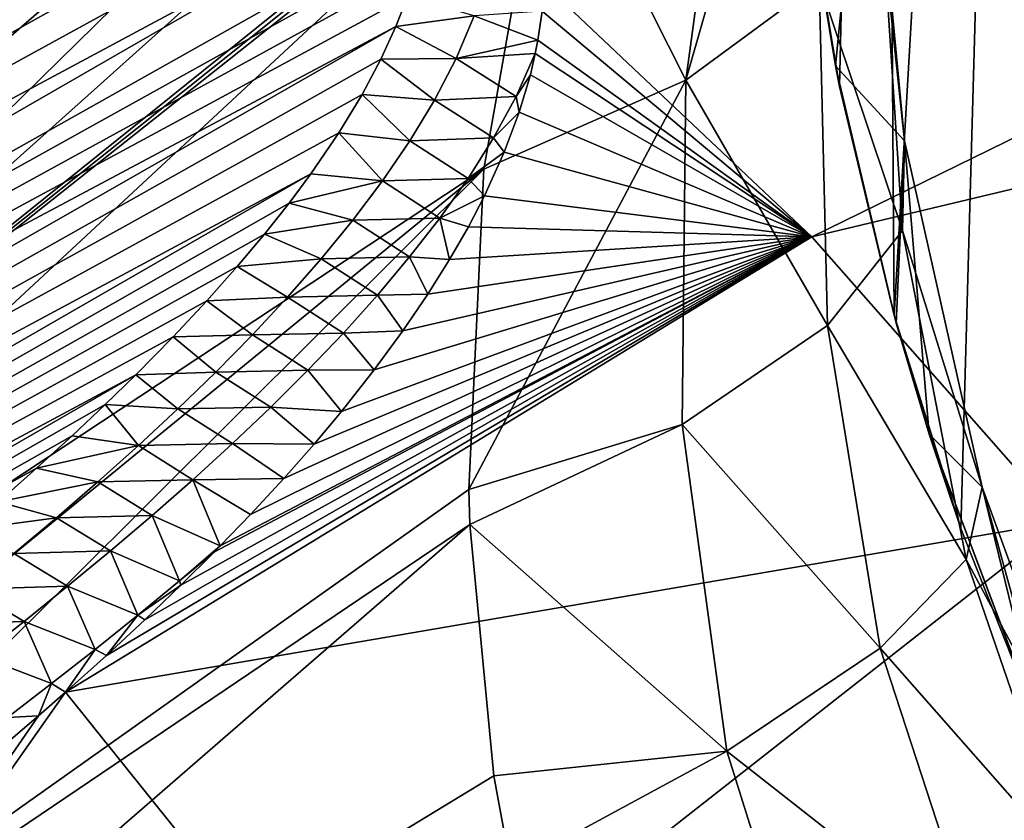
# Model space of a CAD drawing. Header units: metres. Extents: x -80 to 80, y -455 to 95.
# Tile 508 of 656: x -39.28 to -32.64, y -10.86 to -5.46. Entities that reach past the tile are written whole.
import ezdxf

# ---------------------------------------------------------------- set-up
doc = ezdxf.new("R2010")
doc.units = ezdxf.units.M
doc.layers.add('solid_501010_K', color=7, linetype='CONTINUOUS')

msp = doc.modelspace()

# ---------------------------------------------------------------- linework, layer by layer
at = {"layer": 'solid_501010_K'}
for points in [[(-33.3866, -7.452712), (-33.479107, 5.932249), (-32.439949, 8.872076)], [(-33.3866, -7.452712), (-32.439949, 8.872076), (-32.935448, -8.892132)], [(-32.935448, -8.892132), (-32.439949, 8.872076), (-32.401215, -10.244882)], [(-30.931725, 6.192307, 15.405349), (-42.721516, -5.825587, 31.096735), (-42.2677, -5.112173, 31.990219)], [(-30.931725, 6.192307, 15.405349), (-31.336575, 5.606028, 15.22973), (-42.721516, -5.825587, 31.096735)], [(-34.036171, -4.214298), (-33.479107, 5.932249), (-33.75346, -5.910916)], [(-33.75346, -5.910916), (-33.479107, 5.932249), (-33.3866, -7.452712)], [(-31.336575, 5.606028, 15.22973), (-31.777325, 4.934143, 15.067667), (-42.721516, -5.825587, 31.096735)], [(-31.777325, 4.934143, 15.067667), (-43.099506, -6.617564, 30.234695), (-42.721516, -5.825587, 31.096735)], [(-31.777325, 4.934143, 15.067667), (-32.251465, 4.16945, 14.923133), (-43.099506, -6.617564, 30.234695)], [(-32.251465, 4.16945, 14.923133), (-32.752285, 3.309125, 14.799564), (-43.099506, -6.617564, 30.234695)], [(-32.752285, 3.309125, 14.799564), (-43.398449, -7.481346, 29.411453), (-43.099506, -6.617564, 30.234695)], [(-32.752285, 3.309125, 14.799564), (-33.26746, 2.35896, 14.700418), (-43.398449, -7.481346, 29.411453)], [(-33.26746, 2.35896, 14.700418), (-33.610004, 1.683766, 14.648479), (-43.398449, -7.481346, 29.411453)], [(-33.610004, 1.683766, 14.648479), (-33.945282, 0.982864, 14.607884), (-43.398449, -7.481346, 29.411453)], [(-33.945282, 0.982864, 14.607884), (-43.615788, -8.409564, 28.634035), (-43.398449, -7.481346, 29.411453)], [(-33.945282, 0.982864, 14.607884), (-34.266743, 0.266294, 14.577978), (-43.615788, -8.409564, 28.634035)], [(-34.266743, 0.266294, 14.577978), (-34.568687, -0.456044, 14.557051), (-43.615788, -8.409564, 28.634035)], [(-34.568687, -0.456044, 14.557051), (-43.74968, -9.394299, 27.909069), (-43.615788, -8.409564, 28.634035)], [(-34.568687, -0.456044, 14.557051), (-34.847618, -1.176594, 14.543846), (-43.74968, -9.394299, 27.909069)], [(-34.847618, -1.176594, 14.543846), (-35.100746, -1.887701, 14.536868), (-43.74968, -9.394299, 27.909069)], [(-35.100746, -1.887701, 14.536868), (-43.798973, -10.427151, 27.242741), (-43.74968, -9.394299, 27.909069)], [(-35.100746, -1.887701, 14.536868), (-35.428917, -2.924902, 14.533602), (-43.798973, -10.427151, 27.242741)], [(-61.102448, -14.846929, 73.955666), (-39.077335, -2.502664, 51.177929), (-39.48307, -2.42689, 51.220482)], [(-61.102448, -14.846929, 73.955666), (-38.729176, -2.583993, 51.169731), (-39.077335, -2.502664, 51.177929)], [(-61.102448, -14.846929, 73.955666), (-38.426712, -2.669578, 51.188686), (-38.729176, -2.583993, 51.169731)], [(-61.102448, -14.846929, 73.955666), (-60.295376, -15.406535, 74.506691), (-38.426712, -2.669578, 51.188686)], [(-60.295376, -15.406535, 74.506691), (-38.161972, -2.758654, 51.230053), (-38.426712, -2.669578, 51.188686)], [(-60.295376, -15.406535, 74.506691), (-37.927631, -2.851346, 51.290871), (-38.161972, -2.758654, 51.230053)], [(-60.295376, -15.406535, 74.506691), (-37.718143, -2.947813, 51.369133), (-37.927631, -2.851346, 51.290871)], [(-60.295376, -15.406535, 74.506691), (-37.529579, -3.048785, 51.464355), (-37.718143, -2.947813, 51.369133)], [(-35.428917, -2.924902, 14.533602), (-35.694252, -3.91194, 14.535182), (-43.798973, -10.427151, 27.242741)], [(-60.295376, -15.406535, 74.506691), (-37.358257, -3.155543, 51.577198), (-37.529579, -3.048785, 51.464355)], [(-60.295376, -15.406535, 74.506691), (-59.436855, -15.88633, 75.055412), (-37.358257, -3.155543, 51.577198)], [(-59.436855, -15.88633, 75.055412), (-37.201843, -3.269385, 51.708977), (-37.358257, -3.155543, 51.577198)], [(-34.789619, -5.867105, 11.845095), (-34.465611, -3.465154, 11.806353), (-34.007889, -3.133461, 10.374412)], [(-33.891533, -5.203202, 8.969726), (-34.789619, -5.867105, 11.845095), (-34.007889, -3.133461, 10.374412)], [(-59.436855, -15.88633, 75.055412), (-37.059025, -3.392315, 51.862545), (-37.201843, -3.269385, 51.708977)], [(-59.436855, -15.88633, 75.055412), (-36.928921, -3.526658, 52.04166), (-37.059025, -3.392315, 51.862545)], [(-34.789619, -5.867105, 11.845095), (-35.720837, -4.021896, 14.535437), (-34.465611, -3.465154, 11.806353)], [(-59.436855, -15.88633, 75.055412), (-36.812321, -3.674937, 52.251049), (-36.928921, -3.526658, 52.04166)], [(-59.436855, -15.88633, 75.055412), (-36.710827, -3.84071, 52.497551), (-36.812321, -3.674937, 52.251049)], [(-34.030403, -4.257269, 0.090475), (-33.781487, -5.769876, 0.079223), (-33.583244, -3.750559, 3.003894)], [(-33.781487, -5.769876, 0.079223), (-33.316483, -6.27722, 3.064299), (-33.583244, -3.750559, 3.003894)], [(-33.316483, -6.27722, 3.064299), (-33.48571, -4.491454, 5.996596), (-33.583244, -3.750559, 3.003894)], [(-59.436855, -15.88633, 75.055412), (-58.527695, -16.285311, 75.601021), (-36.710827, -3.84071, 52.497551)], [(-58.527695, -16.285311, 75.601021), (-36.627396, -4.027927, 52.789352), (-36.710827, -3.84071, 52.497551)], [(-35.694252, -3.91194, 14.535182), (-35.707695, -3.967217, 14.53532), (-43.798973, -10.427151, 27.242741)], [(-35.707695, -3.967217, 14.53532), (-35.720837, -4.021896, 14.535437), (-43.798973, -10.427151, 27.242741)], [(-58.527695, -16.285311, 75.601021), (-36.566914, -4.241848, 53.137604), (-36.627396, -4.027927, 52.789352)], [(-35.720837, -4.021896, 14.535437), (-43.763248, -11.499307, 26.640736), (-43.798973, -10.427151, 27.242741)], [(-35.720837, -4.021896, 14.535437), (-36.15361, -6.467058, 14.546319), (-43.763248, -11.499307, 26.640736)], [(-34.789619, -5.867105, 11.845095), (-36.15361, -6.467058, 14.546319), (-35.720837, -4.021896, 14.535437)], [(-58.527695, -16.285311, 75.601021), (-36.53635, -4.4887, 53.556076), (-36.566914, -4.241848, 53.137604)], [(-34.036171, -4.214298), (-33.75346, -5.910916), (-34.030403, -4.257269, 0.090475)], [(-33.75346, -5.910916), (-33.781487, -5.769876, 0.079223), (-34.030403, -4.257269, 0.090475)], [(-58.527695, -16.285311, 75.601021), (-57.568356, -16.601776, 76.14241), (-36.53635, -4.4887, 53.556076)], [(-57.568356, -16.601776, 76.14241), (-36.546291, -4.776435, 54.062752), (-36.53635, -4.4887, 53.556076)], [(-33.32972, -6.880466, 6.08532), (-33.891533, -5.203202, 8.969726), (-33.48571, -4.491454, 5.996596)], [(-33.316483, -6.27722, 3.064299), (-33.32972, -6.880466, 6.08532), (-33.48571, -4.491454, 5.996596)], [(-35.7453, -5.217746, 54.46085), (-33.940468, -6.924067, 55.317589), (-29.244442, -4.621037, 46.212742)], [(-33.940468, -6.924067, 55.317589), (-28.29775, -5.579163, 46.618885), (-29.244442, -4.621037, 46.212742)], [(-57.568356, -16.601776, 76.14241), (-36.570438, -4.938062, 54.355034), (-36.546291, -4.776435, 54.062752)], [(-57.568356, -16.601776, 76.14241), (-36.610184, -5.112968, 54.676815), (-36.570438, -4.938062, 54.355034)], [(-57.568356, -16.601776, 76.14241), (-36.667953, -5.302089, 55.030556), (-36.610184, -5.112968, 54.676815)], [(-35.759396, -5.401727, 54.7878), (-33.940468, -6.924067, 55.317589), (-35.7453, -5.217746, 54.46085)], [(-33.834309, -7.523343, 9.055024), (-34.789619, -5.867105, 11.845095), (-33.891533, -5.203202, 8.969726)], [(-33.32972, -6.880466, 6.08532), (-33.834309, -7.523343, 9.055024), (-33.891533, -5.203202, 8.969726)], [(-57.568356, -16.601776, 76.14241), (-36.745964, -5.506328, 55.418686), (-36.667953, -5.302089, 55.030556)], [(-36.218666, -5.433715, 55.16642), (-36.667953, -5.302089, 55.030556), (-36.745964, -5.506328, 55.418686)], [(-36.218666, -5.433715, 55.16642), (-36.745964, -5.506328, 55.418686), (-36.33952, -5.721449, 55.732193)], [(-36.218666, -5.433715, 55.16642), (-36.33952, -5.721449, 55.732193), (-35.787922, -5.597531, 55.141285)], [(-36.218666, -5.433715, 55.16642), (-35.787922, -5.597531, 55.141285), (-35.759396, -5.401727, 54.7878)], [(-35.759396, -5.401727, 54.7878), (-35.787922, -5.597531, 55.141285), (-33.940468, -6.924067, 55.317589)], [(-57.568356, -16.601776, 76.14241), (-56.558983, -16.83334, 76.678123), (-36.745964, -5.506328, 55.418686)], [(-56.558983, -16.83334, 76.678123), (-36.846687, -5.726767, 55.844002), (-36.745964, -5.506328, 55.418686)], [(-36.33952, -5.721449, 55.732193), (-36.745964, -5.506328, 55.418686), (-36.846687, -5.726767, 55.844002)], [(-36.33952, -5.721449, 55.732193), (-35.805634, -5.687554, 55.305744), (-35.787922, -5.597531, 55.141285)], [(-35.787922, -5.597531, 55.141285), (-35.805634, -5.687554, 55.305744), (-33.940468, -6.924067, 55.317589)], [(-33.940468, -6.924067, 55.317589), (-32.251476, -8.844115, 55.916664), (-28.29775, -5.579163, 46.618885)], [(-36.33952, -5.721449, 55.732193), (-35.934856, -5.977518, 55.892784), (-35.805634, -5.687554, 55.305744)], [(-35.934856, -5.977518, 55.892784), (-35.839077, -5.831191, 55.570023), (-35.805634, -5.687554, 55.305744)], [(-35.805634, -5.687554, 55.305744), (-35.839077, -5.831191, 55.570023), (-33.940468, -6.924067, 55.317589)], [(-56.558983, -16.83334, 76.678123), (-36.973759, -5.964989, 56.31028), (-36.846687, -5.726767, 55.844002)], [(-36.485279, -6.002266, 56.294502), (-36.846687, -5.726767, 55.844002), (-36.973759, -5.964989, 56.31028)], [(-36.33952, -5.721449, 55.732193), (-36.846687, -5.726767, 55.844002), (-36.485279, -6.002266, 56.294502)], [(-36.33952, -5.721449, 55.732193), (-36.485279, -6.002266, 56.294502), (-35.934856, -5.977518, 55.892784)], [(-33.371769, -7.506367, 0.071072), (-33.316483, -6.27722, 3.064299), (-33.781487, -5.769876, 0.079223)], [(-33.3866, -7.452712), (-33.371769, -7.506367, 0.071072), (-33.781487, -5.769876, 0.079223)], [(-33.75346, -5.910916), (-33.3866, -7.452712), (-33.781487, -5.769876, 0.079223)], [(-35.934856, -5.977518, 55.892784), (-35.913837, -6.082733, 56.039528), (-35.839077, -5.831191, 55.570023)], [(-35.839077, -5.831191, 55.570023), (-35.913837, -6.082733, 56.039528), (-33.940468, -6.924067, 55.317589)], [(-34.789619, -5.867105, 11.845095), (-36.254925, -8.629725, 14.543391), (-36.15361, -6.467058, 14.546319)], [(-34.816525, -8.189458, 11.898114), (-36.254925, -8.629725, 14.543391), (-34.789619, -5.867105, 11.845095)], [(-33.834309, -7.523343, 9.055024), (-34.816525, -8.189458, 11.898114), (-34.789619, -5.867105, 11.845095)], [(-56.558983, -16.83334, 76.678123), (-37.130375, -6.222306, 56.820812), (-36.973759, -5.964989, 56.31028)], [(-36.651871, -6.277136, 56.853207), (-36.973759, -5.964989, 56.31028), (-37.130375, -6.222306, 56.820812)], [(-36.485279, -6.002266, 56.294502), (-36.973759, -5.964989, 56.31028), (-36.651871, -6.277136, 56.853207)], [(-36.485279, -6.002266, 56.294502), (-36.651871, -6.277136, 56.853207), (-36.087238, -6.257202, 56.469067)], [(-36.485279, -6.002266, 56.294502), (-36.087238, -6.257202, 56.469067), (-35.934856, -5.977518, 55.892784)], [(-36.087238, -6.257202, 56.469067), (-35.913837, -6.082733, 56.039528), (-35.934856, -5.977518, 55.892784)], [(-36.087238, -6.257202, 56.469067), (-36.015728, -6.35416, 56.554474), (-35.913837, -6.082733, 56.039528)], [(-35.913837, -6.082733, 56.039528), (-36.015728, -6.35416, 56.554474), (-33.940468, -6.924067, 55.317589)], [(-56.558983, -16.83334, 76.678123), (-37.319778, -6.500027, 57.378914), (-37.130375, -6.222306, 56.820812)], [(-36.836449, -6.546813, 57.408314), (-37.130375, -6.222306, 56.820812), (-37.319778, -6.500027, 57.378914)], [(-36.651871, -6.277136, 56.853207), (-37.130375, -6.222306, 56.820812), (-36.836449, -6.546813, 57.408314)], [(-36.651871, -6.277136, 56.853207), (-36.836449, -6.546813, 57.408314), (-36.259529, -6.530282, 57.039612)], [(-36.651871, -6.277136, 56.853207), (-36.259529, -6.530282, 57.039612), (-36.087238, -6.257202, 56.469067)], [(-36.259529, -6.530282, 57.039612), (-36.015728, -6.35416, 56.554474), (-36.087238, -6.257202, 56.469067)], [(-33.371769, -7.506367, 0.071072), (-33.149036, -8.255322, 0.068412), (-33.316483, -6.27722, 3.064299)], [(-32.791485, -8.613048, 3.101142), (-33.32972, -6.880466, 6.08532), (-33.316483, -6.27722, 3.064299)], [(-33.149036, -8.255322, 0.068412), (-32.791485, -8.613048, 3.101142), (-33.316483, -6.27722, 3.064299)], [(-36.259529, -6.530282, 57.039612), (-36.148914, -6.647703, 57.120106), (-36.015728, -6.35416, 56.554474)], [(-36.015728, -6.35416, 56.554474), (-36.148914, -6.647703, 57.120106), (-33.940468, -6.924067, 55.317589)], [(-56.558983, -16.83334, 76.678123), (-55.499535, -16.976917, 77.206276), (-37.319778, -6.500027, 57.378914)], [(-55.499535, -16.976917, 77.206276), (-37.466518, -6.697485, 57.779667), (-37.319778, -6.500027, 57.378914)], [(-36.15361, -6.467058, 14.546319), (-43.642815, -12.601622, 26.108191), (-43.763248, -11.499307, 26.640736)], [(-36.15361, -6.467058, 14.546319), (-43.438698, -13.72469, 25.649647), (-43.642815, -12.601622, 26.108191)], [(-36.15361, -6.467058, 14.546319), (-36.254925, -8.629725, 14.543391), (-43.438698, -13.72469, 25.649647)], [(-36.836449, -6.546813, 57.408314), (-37.319778, -6.500027, 57.378914), (-37.466518, -6.697485, 57.779667)], [(-36.836449, -6.546813, 57.408314), (-37.466518, -6.697485, 57.779667), (-37.036568, -6.81196, 57.959869)], [(-36.836449, -6.546813, 57.408314), (-37.036568, -6.81196, 57.959869), (-36.449017, -6.797706, 57.604851)], [(-36.836449, -6.546813, 57.408314), (-36.449017, -6.797706, 57.604851), (-36.259529, -6.530282, 57.039612)], [(-36.449017, -6.797706, 57.604851), (-36.148914, -6.647703, 57.120106), (-36.259529, -6.530282, 57.039612)], [(-55.499535, -16.976917, 77.206276), (-37.631142, -6.905394, 58.204796), (-37.466518, -6.697485, 57.779667)], [(-37.036568, -6.81196, 57.959869), (-37.466518, -6.697485, 57.779667), (-37.631142, -6.905394, 58.204796)], [(-36.449017, -6.797706, 57.604851), (-36.257214, -6.8568, 57.527817), (-36.148914, -6.647703, 57.120106)], [(-36.148914, -6.647703, 57.120106), (-36.257214, -6.8568, 57.527817), (-33.940468, -6.924067, 55.317589)], [(-37.036568, -6.81196, 57.959869), (-37.631142, -6.905394, 58.204796), (-37.250473, -7.073093, 58.507957)], [(-37.036568, -6.81196, 57.959869), (-37.250473, -7.073093, 58.507957), (-36.653389, -7.060278, 58.165176)], [(-37.036568, -6.81196, 57.959869), (-36.653389, -7.060278, 58.165176), (-36.449017, -6.797706, 57.604851)], [(-36.653389, -7.060278, 58.165176), (-36.384052, -7.0779, 57.963688), (-36.449017, -6.797706, 57.604851)], [(-36.449017, -6.797706, 57.604851), (-36.384052, -7.0779, 57.963688), (-36.257214, -6.8568, 57.527817)], [(-55.499535, -16.976917, 77.206276), (-37.815273, -7.124445, 58.655842), (-37.631142, -6.905394, 58.204796)], [(-37.250473, -7.073093, 58.507957), (-37.631142, -6.905394, 58.204796), (-37.815273, -7.124445, 58.655842)], [(-36.257214, -6.8568, 57.527817), (-36.384052, -7.0779, 57.963688), (-33.940468, -6.924067, 55.317589)], [(-32.900234, -9.101742, 6.135783), (-33.834309, -7.523343, 9.055024), (-33.32972, -6.880466, 6.08532)], [(-32.791485, -8.613048, 3.101142), (-32.900234, -9.101742, 6.135783), (-33.32972, -6.880466, 6.08532)], [(-38.973896, -9.995667, 63.983013), (-32.251476, -8.844115, 55.916664), (-33.940468, -6.924067, 55.317589)], [(-38.69804, -9.747926, 63.459789), (-38.973896, -9.995667, 63.983013), (-33.940468, -6.924067, 55.317589)], [(-38.438641, -9.507654, 62.953072), (-38.69804, -9.747926, 63.459789), (-33.940468, -6.924067, 55.317589)], [(-38.195835, -9.274336, 62.462936), (-38.438641, -9.507654, 62.953072), (-33.940468, -6.924067, 55.317589)], [(-37.968925, -9.048447, 61.989861), (-38.195835, -9.274336, 62.462936), (-33.940468, -6.924067, 55.317589)], [(-37.930489, -9.009432, 61.908237), (-37.968925, -9.048447, 61.989861), (-33.940468, -6.924067, 55.317589)], [(-37.725361, -8.796623, 61.464031), (-37.930489, -9.009432, 61.908237), (-33.940468, -6.924067, 55.317589)], [(-37.502419, -8.55465, 60.961872), (-37.725361, -8.796623, 61.464031), (-33.940468, -6.924067, 55.317589)], [(-37.298141, -8.323185, 60.483204), (-37.502419, -8.55465, 60.961872), (-33.940468, -6.924067, 55.317589)], [(-37.112854, -8.102067, 60.028923), (-37.298141, -8.323185, 60.483204), (-33.940468, -6.924067, 55.317589)], [(-36.891842, -7.82238, 59.457958), (-37.112854, -8.102067, 60.028923), (-33.940468, -6.924067, 55.317589)], [(-36.698845, -7.559503, 58.925915), (-36.891842, -7.82238, 59.457958), (-33.940468, -6.924067, 55.317589)], [(-36.530079, -7.311655, 58.428303), (-36.698845, -7.559503, 58.925915), (-33.940468, -6.924067, 55.317589)], [(-36.384052, -7.0779, 57.963688), (-36.530079, -7.311655, 58.428303), (-33.940468, -6.924067, 55.317589)], [(-37.250473, -7.073093, 58.507957), (-37.815273, -7.124445, 58.655842), (-37.476624, -7.330678, 59.05267)], [(-37.250473, -7.073093, 58.507957), (-37.476624, -7.330678, 59.05267), (-36.871006, -7.318606, 58.720901)], [(-37.250473, -7.073093, 58.507957), (-36.871006, -7.318606, 58.720901), (-36.653389, -7.060278, 58.165176)], [(-36.871006, -7.318606, 58.720901), (-36.530079, -7.311655, 58.428303), (-36.653389, -7.060278, 58.165176)], [(-36.653389, -7.060278, 58.165176), (-36.530079, -7.311655, 58.428303), (-36.384052, -7.0779, 57.963688)], [(-55.499535, -16.976917, 77.206276), (-38.020115, -7.35509, 59.1339), (-37.815273, -7.124445, 58.655842)], [(-37.476624, -7.330678, 59.05267), (-37.815273, -7.124445, 58.655842), (-38.020115, -7.35509, 59.1339)], [(-55.499535, -16.976917, 77.206276), (-38.248028, -7.598368, 59.641136), (-38.020115, -7.35509, 59.1339)], [(-37.713799, -7.585097, 59.59409), (-38.020115, -7.35509, 59.1339), (-38.248028, -7.598368, 59.641136)], [(-37.476624, -7.330678, 59.05267), (-38.020115, -7.35509, 59.1339), (-37.713799, -7.585097, 59.59409)], [(-37.476624, -7.330678, 59.05267), (-37.713799, -7.585097, 59.59409), (-37.100376, -7.573236, 59.272324)], [(-37.476624, -7.330678, 59.05267), (-37.100376, -7.573236, 59.272324), (-36.871006, -7.318606, 58.720901)], [(-37.100376, -7.573236, 59.272324), (-36.698845, -7.559503, 58.925915), (-36.871006, -7.318606, 58.720901)], [(-36.871006, -7.318606, 58.720901), (-36.698845, -7.559503, 58.925915), (-36.530079, -7.311655, 58.428303)], [(-33.3866, -7.452712), (-32.935448, -8.892132), (-33.371769, -7.506367, 0.071072)], [(-37.100376, -7.573236, 59.272324), (-36.891842, -7.82238, 59.457958), (-36.698845, -7.559503, 58.925915)], [(-33.479317, -9.700099, 9.09593), (-34.816525, -8.189458, 11.898114), (-33.834309, -7.523343, 9.055024)], [(-32.900234, -9.101742, 6.135783), (-33.479317, -9.700099, 9.09593), (-33.834309, -7.523343, 9.055024)], [(-32.935448, -8.892132), (-33.149036, -8.255322, 0.068412), (-33.371769, -7.506367, 0.071072)], [(-55.499535, -16.976917, 77.206276), (-38.499992, -7.85461, 60.178402), (-38.248028, -7.598368, 59.641136)], [(-37.961029, -7.836676, 60.132305), (-38.248028, -7.598368, 59.641136), (-38.499992, -7.85461, 60.178402)], [(-37.713799, -7.585097, 59.59409), (-38.248028, -7.598368, 59.641136), (-37.961029, -7.836676, 60.132305)], [(-37.713799, -7.585097, 59.59409), (-37.961029, -7.836676, 60.132305), (-37.340397, -7.824592, 59.819664)], [(-37.713799, -7.585097, 59.59409), (-37.340397, -7.824592, 59.819664), (-37.100376, -7.573236, 59.272324)], [(-37.340397, -7.824592, 59.819664), (-36.891842, -7.82238, 59.457958), (-37.100376, -7.573236, 59.272324)], [(-37.961029, -7.836676, 60.132305), (-37.590111, -8.073048, 60.363129), (-37.340397, -7.824592, 59.819664)], [(-37.590111, -8.073048, 60.363129), (-37.112854, -8.102067, 60.028923), (-37.340397, -7.824592, 59.819664)], [(-37.340397, -7.824592, 59.819664), (-37.112854, -8.102067, 60.028923), (-36.891842, -7.82238, 59.457958)], [(-55.499535, -16.976917, 77.206276), (-54.389812, -17.028744, 77.724503), (-38.499992, -7.85461, 60.178402)], [(-54.389812, -17.028744, 77.724503), (-38.707127, -8.056389, 60.603188), (-38.499992, -7.85461, 60.178402)], [(-38.2174, -8.085717, 60.667404), (-38.499992, -7.85461, 60.178402), (-38.707127, -8.056389, 60.603188)], [(-37.961029, -7.836676, 60.132305), (-38.499992, -7.85461, 60.178402), (-38.2174, -8.085717, 60.667404)], [(-37.961029, -7.836676, 60.132305), (-38.2174, -8.085717, 60.667404), (-37.590111, -8.073048, 60.363129)], [(-54.389812, -17.028744, 77.724503), (-38.929153, -8.266006, 61.046104), (-38.707127, -8.056389, 60.603188)], [(-38.482235, -8.332461, 61.199455), (-38.707127, -8.056389, 60.603188), (-38.929153, -8.266006, 61.046104)], [(-38.2174, -8.085717, 60.667404), (-38.707127, -8.056389, 60.603188), (-38.482235, -8.332461, 61.199455)], [(-38.2174, -8.085717, 60.667404), (-38.482235, -8.332461, 61.199455), (-37.848667, -8.318931, 60.902905)], [(-38.2174, -8.085717, 60.667404), (-37.848667, -8.318931, 60.902905), (-37.590111, -8.073048, 60.363129)], [(-37.848667, -8.318931, 60.902905), (-37.298141, -8.323185, 60.483204), (-37.590111, -8.073048, 60.363129)], [(-37.590111, -8.073048, 60.363129), (-37.298141, -8.323185, 60.483204), (-37.112854, -8.102067, 60.028923)], [(-34.816525, -8.189458, 11.898114), (-36.248058, -8.865856, 14.541443), (-36.254925, -8.629725, 14.543391)], [(-34.513145, -10.393023, 11.908542), (-36.248058, -8.865856, 14.541443), (-34.816525, -8.189458, 11.898114)], [(-33.479317, -9.700099, 9.09593), (-34.513145, -10.393023, 11.908542), (-34.816525, -8.189458, 11.898114)], [(-54.389812, -17.028744, 77.724503), (-39.168804, -8.484643, 61.509319), (-38.929153, -8.266006, 61.046104)], [(-38.482235, -8.332461, 61.199455), (-38.929153, -8.266006, 61.046104), (-39.168804, -8.484643, 61.509319)], [(-32.385181, -10.281408, 0.066544), (-32.791485, -8.613048, 3.101142), (-33.149036, -8.255322, 0.068412)], [(-32.401215, -10.244882), (-32.385181, -10.281408, 0.066544), (-33.149036, -8.255322, 0.068412)], [(-32.935448, -8.892132), (-32.401215, -10.244882), (-33.149036, -8.255322, 0.068412)], [(-38.482235, -8.332461, 61.199455), (-39.168804, -8.484643, 61.509319), (-38.754913, -8.577136, 61.728527)], [(-38.482235, -8.332461, 61.199455), (-38.754913, -8.577136, 61.728527), (-38.11544, -8.562504, 61.439129)], [(-38.482235, -8.332461, 61.199455), (-38.11544, -8.562504, 61.439129), (-37.848667, -8.318931, 60.902905)], [(-38.11544, -8.562504, 61.439129), (-37.502419, -8.55465, 60.961872), (-37.848667, -8.318931, 60.902905)], [(-37.848667, -8.318931, 60.902905), (-37.502419, -8.55465, 60.961872), (-37.298141, -8.323185, 60.483204)], [(-54.389812, -17.028744, 77.724503), (-39.426445, -8.712399, 61.993069), (-39.168804, -8.484643, 61.509319)], [(-38.754913, -8.577136, 61.728527), (-39.168804, -8.484643, 61.509319), (-39.426445, -8.712399, 61.993069)], [(-38.754913, -8.577136, 61.728527), (-38.389812, -8.804016, 61.971939), (-38.11544, -8.562504, 61.439129)], [(-38.389812, -8.804016, 61.971939), (-37.930489, -9.009432, 61.908237), (-38.11544, -8.562504, 61.439129)], [(-38.11544, -8.562504, 61.439129), (-37.725361, -8.796623, 61.464031), (-37.502419, -8.55465, 60.961872)], [(-38.11544, -8.562504, 61.439129), (-37.930489, -9.009432, 61.908237), (-37.725361, -8.796623, 61.464031)], [(-36.254925, -8.629725, 14.543391), (-36.248058, -8.865856, 14.541443), (-43.438698, -13.72469, 25.649647)], [(-38.754913, -8.577136, 61.728527), (-39.426445, -8.712399, 61.993069), (-39.034874, -8.819946, 62.254688)], [(-38.754913, -8.577136, 61.728527), (-39.034874, -8.819946, 62.254688), (-38.389812, -8.804016, 61.971939)], [(-32.003868, -10.775888, 3.108904), (-32.900234, -9.101742, 6.135783), (-32.791485, -8.613048, 3.101142)], [(-32.250416, -10.581046, 0.065747), (-32.003868, -10.775888, 3.108904), (-32.791485, -8.613048, 3.101142)], [(-32.385181, -10.281408, 0.066544), (-32.250416, -10.581046, 0.065747), (-32.791485, -8.613048, 3.101142)], [(-39.034874, -8.819946, 62.254688), (-39.426445, -8.712399, 61.993069), (-39.64542, -8.901107, 62.394798)], [(-39.034874, -8.819946, 62.254688), (-39.64542, -8.901107, 62.394798), (-39.321682, -9.06106, 62.777985)], [(-39.034874, -8.819946, 62.254688), (-39.321682, -9.06106, 62.777985), (-38.671268, -9.043683, 62.501453)], [(-39.034874, -8.819946, 62.254688), (-38.671268, -9.043683, 62.501453), (-38.389812, -8.804016, 61.971939)], [(-38.205917, -9.244539, 62.436489), (-38.389812, -8.804016, 61.971939), (-38.671268, -9.043683, 62.501453)], [(-38.205917, -9.244539, 62.436489), (-37.930489, -9.009432, 61.908237), (-38.389812, -8.804016, 61.971939)], [(-36.248058, -8.865856, 14.541443), (-43.152637, -14.858933, 25.269016), (-43.438698, -13.72469, 25.649647)], [(-36.248058, -8.865856, 14.541443), (-36.084373, -10.560951, 14.516196), (-43.152637, -14.858933, 25.269016)], [(-38.973896, -9.995667, 63.983013), (-36.943478, -12.528748, 64.61602), (-32.251476, -8.844115, 55.916664)], [(-36.943478, -12.528748, 64.61602), (-30.711979, -10.945212, 56.253567), (-32.251476, -8.844115, 55.916664)], [(-34.513145, -10.393023, 11.908542), (-36.084373, -10.560951, 14.516196), (-36.248058, -8.865856, 14.541443)], [(-38.205917, -9.244539, 62.436489), (-37.968925, -9.048447, 61.989861), (-37.930489, -9.009432, 61.908237)], [(-39.321682, -9.06106, 62.777985), (-39.614929, -9.30064, 63.29847), (-38.959396, -9.281685, 63.02776)], [(-39.321682, -9.06106, 62.777985), (-38.959396, -9.281685, 63.02776), (-38.671268, -9.043683, 62.501453)], [(-38.487061, -9.477127, 62.959534), (-38.671268, -9.043683, 62.501453), (-38.959396, -9.281685, 63.02776)], [(-38.205917, -9.244539, 62.436489), (-38.671268, -9.043683, 62.501453), (-38.487061, -9.477127, 62.959534)], [(-38.205917, -9.244539, 62.436489), (-38.195835, -9.274336, 62.462936), (-37.968925, -9.048447, 61.989861)], [(-32.19305, -11.16265, 6.138228), (-33.479317, -9.700099, 9.09593), (-32.900234, -9.101742, 6.135783)], [(-32.003868, -10.775888, 3.108904), (-32.19305, -11.16265, 6.138228), (-32.900234, -9.101742, 6.135783)], [(-39.614929, -9.30064, 63.29847), (-39.253796, -9.518194, 63.550953), (-38.959396, -9.281685, 63.02776)], [(-38.774353, -9.70821, 63.479233), (-38.959396, -9.281685, 63.02776), (-39.253796, -9.518194, 63.550953)], [(-38.487061, -9.477127, 62.959534), (-38.959396, -9.281685, 63.02776), (-38.774353, -9.70821, 63.479233)], [(-38.205917, -9.244539, 62.436489), (-38.487061, -9.477127, 62.959534), (-38.195835, -9.274336, 62.462936)], [(-38.487061, -9.477127, 62.959534), (-38.438641, -9.507654, 62.953072), (-38.195835, -9.274336, 62.462936)], [(-39.614929, -9.30064, 63.29847), (-39.914234, -9.538837, 63.816193), (-39.253796, -9.518194, 63.550953)], [(-38.487061, -9.477127, 62.959534), (-38.774353, -9.70821, 63.479233), (-38.69804, -9.747926, 63.459789)], [(-38.487061, -9.477127, 62.959534), (-38.69804, -9.747926, 63.459789), (-38.438641, -9.507654, 62.953072)], [(-39.914234, -9.538837, 63.816193), (-39.554108, -9.753366, 64.071114), (-39.253796, -9.518194, 63.550953)], [(-39.06744, -9.937956, 63.995705), (-39.253796, -9.518194, 63.550953), (-39.554108, -9.753366, 64.071114)], [(-38.774353, -9.70821, 63.479233), (-39.253796, -9.518194, 63.550953), (-39.06744, -9.937956, 63.995705)], [(-39.06744, -9.937956, 63.995705), (-39.554108, -9.753366, 64.071114), (-39.366043, -10.166499, 64.509026)], [(-38.774353, -9.70821, 63.479233), (-39.06744, -9.937956, 63.995705), (-38.973896, -9.995667, 63.983013)], [(-38.774353, -9.70821, 63.479233), (-38.973896, -9.995667, 63.983013), (-38.69804, -9.747926, 63.459789)], [(-32.820225, -11.726285, 9.078885), (-34.513145, -10.393023, 11.908542), (-33.479317, -9.700099, 9.09593)], [(-32.19305, -11.16265, 6.138228), (-32.820225, -11.726285, 9.078885), (-33.479317, -9.700099, 9.09593)], [(-39.06744, -9.937956, 63.995705), (-39.366043, -10.166499, 64.509026), (-39.157032, -10.155936, 64.322037)], [(-39.06744, -9.937956, 63.995705), (-39.157032, -10.155936, 64.322037), (-38.973896, -9.995667, 63.983013)], [(-42.946224, -15.648831, 72.587395), (-36.943478, -12.528748, 64.61602), (-38.973896, -9.995667, 63.983013)], [(-39.157032, -10.155936, 64.322037), (-42.946224, -15.648831, 72.587395), (-38.973896, -9.995667, 63.983013)], [(-39.157032, -10.155936, 64.322037), (-39.390427, -10.355476, 64.744949), (-42.946224, -15.648831, 72.587395)], [(-39.366043, -10.166499, 64.509026), (-39.390427, -10.355476, 64.744949), (-39.157032, -10.155936, 64.322037)], [(-34.513145, -10.393023, 11.908542), (-35.97073, -11.183585, 14.50225), (-36.084373, -10.560951, 14.516196)], [(-33.86874, -12.452568, 11.860107), (-35.97073, -11.183585, 14.50225), (-34.513145, -10.393023, 11.908542)], [(-32.820225, -11.726285, 9.078885), (-33.86874, -12.452568, 11.860107), (-34.513145, -10.393023, 11.908542)], [(-36.084373, -10.560951, 14.516196), (-35.97073, -11.183585, 14.50225), (-43.152637, -14.858933, 25.269016)]]:
    msp.add_3dface(points, dxfattribs=at)

doc.saveas('drawing.dxf')
